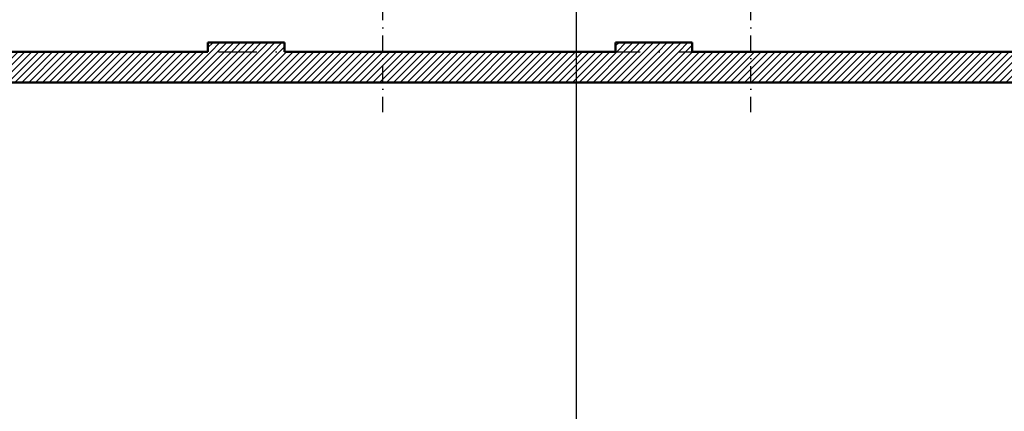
# Model space of a CAD drawing. Header units: millimetres. Extents: x -33711 to 544341, y -222428 to 596511.
# Tile 382 of 656: x 331600 to 347660, y -16102 to -9716. Entities that reach past the tile are written whole.
import ezdxf

# ---------------------------------------------------------------- set-up
doc = ezdxf.new("R2010")
doc.units = ezdxf.units.MM
doc.linetypes.add('DASHDOT', pattern=[0.5, 0.25, -0.125, 0, -0.125])
doc.layers.add('IN_C_OSA', color=6, linetype='DASHDOT')
doc.layers.add('IN_C_TLUSTA', color=5, linetype='Continuous', lineweight=50)
doc.layers.add('IN_SRAFY', color=8, linetype='Continuous', lineweight=9)
doc.layers.add('IN_HELP', color=6, linetype='Continuous', plot=False)

msp = doc.modelspace()

# ---------------------------------------------------------------- hatches: boundary and pattern name
at = {"layer": 'IN_SRAFY'}
h = msp.add_hatch(dxfattribs=at)
h.set_pattern_fill('ANSI31', color=256, scale=25)
h.paths.add_polyline_path([(360256.83147, -10237.56486), (356850.47666, -10237.56486), (356850.47666, -8267.56486), (361310.47666, -8267.56486), (361310.47666, -7967.56486), (356700.47666, -7967.56486), (356700.47666, -8267.56486), (356700.47666, -10237.56486), (355870.47666, -10237.56486), (355525.47557, -10237.56485), (355525.47557, -10737.56486), (360256.83147, -10737.56486)])
h.paths.add_polyline_path([(331525.47557, -10237.56486), (330344.47666, -10237.56486), (330344.47666, -10087.56486), (329158.47666, -10087.56486), (329158.47666, -10737.56486), (331525.47557, -10737.56486)])
h.paths.add_polyline_path([(337525.47557, -10237.56486), (335920.47666, -10237.56486), (334670.47666, -10237.56483), (334670.47666, -10237.56486), (331525.47557, -10237.56486), (331525.47557, -10737.56486), (337525.47557, -10737.56486)])
h.paths.add_polyline_path([(335920.47666, -10087.56486), (334670.47666, -10087.56486), (334670.47666, -10237.56398), (335920.47666, -10237.56398)])
h.paths.add_polyline_path([(343525.47557, -10237.56486), (342570.47666, -10237.56486), (341320.47666, -10237.56484), (341320.47666, -10237.56486), (337525.47557, -10237.56486), (337525.47557, -10737.56486), (343525.47557, -10737.56486)])
h.paths.add_polyline_path([(342570.47666, -10087.56486), (341320.47666, -10087.56486), (341320.47666, -10237.56398), (342570.47666, -10237.56398)])
h.paths.add_polyline_path([(349525.47557, -10237.56486), (349220.47666, -10237.56486), (347970.47666, -10237.56484), (347970.47666, -10237.56486), (343525.47557, -10237.56486), (343525.47557, -10737.56486), (349525.47557, -10737.56486)])
h.paths.add_polyline_path([(349220.47666, -10087.56486), (347970.47666, -10087.56486), (347970.47666, -10237.56398), (349220.47666, -10237.56398)])
h.paths.add_polyline_path([(355525.47557, -10237.56398), (354620.47666, -10237.56398), (354620.47666, -10237.56486), (349525.47557, -10237.56486), (349525.47557, -10737.56486), (355525.47557, -10737.56486)])
h.paths.add_polyline_path([(355870.47666, -10087.56486), (355525.47557, -10087.56486), (355525.47557, -10237.56398), (355870.47666, -10237.56398)], flags=17)
h.paths.add_polyline_path([(355525.47557, -10087.56486), (354620.47666, -10087.56486), (354620.47666, -10237.56398), (355525.47557, -10237.56398)])

# ---------------------------------------------------------------- linework, layer by layer
at = {"layer": 'IN_C_OSA', "color": 4, "ltscale": 1000}
for p, q in [((337525.47557, -11223.72868), (337525.47557, 18227.7232)), ((343525.47557, -11223.72868), (343525.47557, 18227.7232))]:
    msp.add_line(p, q, dxfattribs=at)
at = {"layer": 'IN_C_OSA', "color": 4, "ltscale": 2500}
msp.add_line((291091.3862, -10237.56486), (356092.68823, -10237.56398), dxfattribs=at)
at = {"layer": 'IN_C_TLUSTA'}
for p, q in [((334670.47666, -10087.56486), (335920.47666, -10087.56486)), ((334670.47666, -10087.56486), (334670.47666, -10237.56486)), ((335920.47666, -10087.56486), (335920.47666, -10237.56486)), ((341320.47666, -10087.56486), (342570.47666, -10087.56486)), ((341320.47666, -10087.56486), (341320.47666, -10237.56486)), ((342570.47666, -10087.56486), (342570.47666, -10237.56486)), ((330344.47666, -10237.56398), (334670.47666, -10237.56486)), ((335920.47666, -10237.56486), (341320.47666, -10237.56486)), ((335920.47666, -10237.56486), (337100.47666, -10237.56486)), ((342570.47666, -10237.56486), (347970.47666, -10237.56486)), ((329158.47666, -10737.56486), (360256.83147, -10737.56486))]:
    msp.add_line(p, q, dxfattribs=at)
at = {"layer": 'IN_HELP'}
msp.add_line((340684.56204, -60564.9261), (340684.56204, 14789.84424), dxfattribs=at)

doc.saveas('drawing.dxf')
